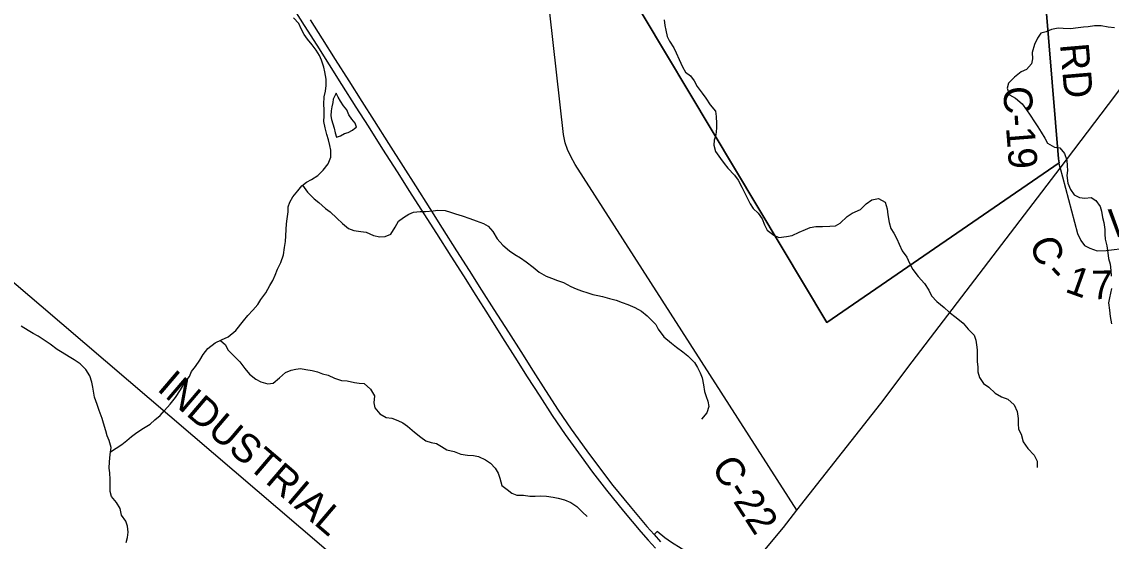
# Model space of a CAD drawing. Extents: x 114843 to 284848, y 317643 to 566895.
# Drawn here: x 133928 to 145352, y 460089 to 465534 of the extents above; entities that cross this region are included whole.
import ezdxf

# ---------------------------------------------------------------- set-up
doc = ezdxf.new("R2010")
doc.units = 0
for name, color, linetype in [('GM_X_County_Road', 7, 'Continuous'), ('GM_X_County_Road_Text', 7, 'Continuous'), ('GM_X_Interchange_Ramps', 7, 'Continuous'), ('GM_X_Minor_Lake', 7, 'Continuous'), ('GM_X_Minor_River', 7, 'Continuous'), ('GM_X_Township', 7, 'Continuous'), ('GM_X_US_Route', 7, 'Continuous')]:
    doc.layers.add(name, color=color, linetype=linetype)

msp = doc.modelspace()

# ---------------------------------------------------------------- linework, layer by layer
at = {"layer": 'GM_X_County_Road'}
for points in [[(144815, 463998), (144807, 464052), (144801, 464095), (144313, 469979), (144157, 472118)], [(145686, 452514), (145258, 452975), (145161, 453078), (145068, 453169), (144979, 453251), (144914, 453307), (144773, 453428), (144582, 453592), (143775, 454281), (143269, 454714), (142480, 455390), (141948, 455846), (141534, 456201), (140382, 457191), (139872, 457623), (139405, 458027), (139165, 458236), (137071, 460040), (134131, 462554), (129506, 466499), (128306, 467517), (126709, 468881)], [(142056, 460415), (139731, 464036), (139685, 464121), (139650, 464194), (139625, 464265), (139608, 464353), (139245, 467592)], [(144815, 463998), (144842, 463909), (144999, 463315), (145033, 463241), (145072, 463190), (145126, 463161), (145204, 463134), (145300, 463137), (145527, 463163), (150388, 463660), (150490, 463665), (150544, 463661), (150597, 463644), (150652, 463621), (150725, 463596), (150786, 463584), (150834, 463584), (150918, 463591), (153533, 463894)]]:
    msp.add_lwpolyline(points, dxfattribs=at)
at = {"layer": 'GM_X_Interchange_Ramps'}
msp.add_lwpolyline([(141525, 459742), (141492, 459765), (141384, 459811), (141254, 459855), (141143, 459891), (141026, 459929), (140936, 459967), (140844, 460014), (140741, 460075), (140671, 460125), (140591, 460189), (140558, 460159)], dxfattribs=at)
at = {"layer": 'GM_X_Minor_Lake'}
for points in [[(137223, 464784), (137193, 464721), (137189, 464689), (137179, 464641), (137171, 464599), (137168, 464549), (137176, 464509), (137188, 464463), (137202, 464419), (137215, 464371), (137227, 464325), (137271, 464337), (137311, 464362), (137351, 464374), (137397, 464398), (137421, 464417)], [(137421, 464417), (137439, 464430), (137423, 464470), (137390, 464514), (137358, 464560), (137336, 464610), (137303, 464652), (137271, 464700), (137247, 464744), (137223, 464784)]]:
    msp.add_lwpolyline(points, dxfattribs=at)
at = {"layer": 'GM_X_Minor_River'}
for points in [[(136091, 462230), (136173, 462298), (136251, 462399), (136297, 462455), (136349, 462510), (136402, 462570), (136434, 462622), (136486, 462693), (136528, 462769), (136559, 462821), (136583, 462877), (136609, 462940), (136643, 463010), (136672, 463092), (136682, 463168), (136692, 463229), (136695, 463289), (136701, 463355), (136705, 463417), (136712, 463467), (136720, 463543), (136722, 463593), (136739, 463644), (136769, 463700), (136821, 463762), (136863, 463814), (136915, 463851), (136965, 463879), (137031, 463921), (137088, 463980), (137142, 464044), (137168, 464116), (137167, 464187), (137159, 464237), (137143, 464297), (137125, 464353), (137110, 464423), (137094, 464487), (137097, 464549), (137097, 464609), (137095, 464669), (137100, 464747), (137112, 464805), (137120, 464865), (137120, 464933), (137107, 465009), (137095, 465059), (137070, 465131), (137050, 465181), (137016, 465237), (136973, 465293), (136925, 465353), (136889, 465402), (136858, 465460), (136834, 465514), (136776, 465576)], [(140663, 465553), (140670, 465495), (140680, 465445), (140694, 465381), (140719, 465329), (140767, 465259), (140789, 465209), (140822, 465137), (140856, 465061), (140888, 465005), (140941, 464966), (140979, 464914), (141010, 464854), (141064, 464784), (141100, 464732), (141145, 464664), (141201, 464595), (141209, 464542), (141214, 464468), (141214, 464418), (141206, 464350), (141187, 464292), (141185, 464240), (141201, 464174), (141256, 464100), (141294, 464048), (141333, 463998)], [(145385, 465469), (145319, 465479), (145248, 465492), (145178, 465490), (145110, 465480), (145060, 465476), (145006, 465471), (144924, 465461), (144848, 465464), (144794, 465468), (144726, 465454), (144670, 465429), (144614, 465413), (144580, 465363), (144546, 465297), (144523, 465210), (144527, 465144), (144517, 465092), (144465, 465034), (144409, 465010), (144337, 464953), (144276, 464891), (144262, 464837), (144284, 464767), (144347, 464733), (144419, 464675), (144465, 464610), (144502, 464556), (144548, 464486), (144583, 464432), (144619, 464378), (144657, 464314), (144684, 464260), (144758, 464221), (144812, 464211), (144861, 464153), (144887, 464083), (144889, 464025), (144894, 463975), (144888, 463921), (144896, 463843), (144925, 463775), (144963, 463721), (145021, 463691), (145075, 463685), (145140, 463690), (145192, 463660), (145236, 463598), (145249, 463548), (145259, 463482), (145273, 463430), (145284, 463358), (145284, 463306), (145288, 463256), (145305, 463186), (145317, 463110), (145325, 463054), (145340, 462992), (145348, 462928), (145352, 462866)], [(141333, 463998), (141401, 463927), (141439, 463875), (141478, 463801), (141508, 463745), (141533, 463689), (141567, 463627), (141599, 463577), (141648, 463527), (141690, 463468), (141716, 463404), (141745, 463350), (141815, 463296), (141867, 463274), (141947, 463283), (142006, 463295), (142080, 463327), (142145, 463358), (142195, 463376), (142254, 463388), (142324, 463389), (142402, 463391), (142460, 463395), (142510, 463422), (142582, 463494), (142634, 463529), (142724, 463565), (142781, 463624), (142841, 463668), (142913, 463680), (142980, 463643), (143002, 463573), (143010, 463511), (143025, 463428), (143041, 463366), (143074, 463317), (143104, 463259), (143128, 463201), (143159, 463131), (143207, 463065), (143235, 463003), (143272, 462937), (143326, 462865), (143393, 462791), (143439, 462720), (143468, 462662), (143522, 462600), (143601, 462538), (143653, 462490), (143727, 462433), (143798, 462375), (143852, 462313), (143915, 462249), (143933, 462197), (143939, 462147), (143948, 462095), (143946, 462031), (143946, 461969), (143955, 461915), (143955, 461863), (143969, 461805), (144014, 461741), (144070, 461705), (144134, 461639), (144203, 461601), (144269, 461576), (144333, 461520), (144364, 461448), (144376, 461376), (144377, 461320), (144379, 461264), (144407, 461212), (144430, 461132), (144478, 461060), (144545, 460992), (144577, 460928), (144575, 460860)], [(136872, 463821), (136923, 463747), (136992, 463679), (137044, 463641), (137111, 463577), (137161, 463542), (137233, 463476), (137290, 463420), (137352, 463368), (137408, 463347), (137483, 463337), (137539, 463327), (137617, 463292), (137683, 463280), (137737, 463282), (137797, 463309), (137843, 463379), (137879, 463443), (137931, 463482), (137985, 463516), (138035, 463538), (138105, 463545), (138161, 463545), (138241, 463553), (138291, 463560), (138367, 463554), (138425, 463538), (138477, 463521), (138546, 463499), (138626, 463473), (138692, 463446), (138769, 463420), (138819, 463390), (138867, 463334), (138912, 463259), (138972, 463191), (139043, 463131), (139099, 463093), (139159, 463060), (139216, 463016), (139290, 462962), (139354, 462910), (139425, 462867), (139481, 462847), (139545, 462821), (139607, 462799), (139686, 462760), (139742, 462734), (139798, 462714), (139865, 462693), (139917, 462675), (139967, 462663), (140017, 462653), (140091, 462632), (140162, 462614), (140224, 462592), (140284, 462569), (140356, 462537), (140425, 462499), (140487, 462452), (140576, 462360), (140602, 462310), (140660, 462230), (140741, 462166), (140795, 462123), (140860, 462073), (140912, 462033), (140981, 461961), (141015, 461911), (141041, 461853), (141064, 461803), (141076, 461729), (141086, 461659), (141105, 461607), (141121, 461555), (141133, 461501), (141112, 461435), (141056, 461368)], [(145355, 462739), (145343, 462689), (145333, 462639), (145324, 462587), (145334, 462511), (145340, 462445), (145355, 462367)], [(135021, 460075), (135035, 460127), (135043, 460185), (135037, 460247), (135019, 460299), (134975, 460363), (134959, 460431), (134921, 460496), (134867, 460556), (134853, 460610), (134854, 460736), (134850, 460804), (134844, 460856), (134846, 460920), (134856, 460996), (134864, 461072), (134844, 461145), (134822, 461195), (134809, 461247), (134785, 461325), (134771, 461375), (134739, 461459), (134717, 461523), (134689, 461599), (134673, 461703), (134663, 461756), (134641, 461822), (134598, 461890), (134540, 461948), (134478, 461990), (134424, 462020), (134352, 462068), (134300, 462100), (134224, 462153), (134152, 462203), (134098, 462239), (134046, 462267), (133994, 462297), (133922, 462343)], [(134859, 461027), (134978, 461102), (135028, 461144), (135078, 461188), (135133, 461230), (135203, 461272), (135273, 461316), (135323, 461362), (135379, 461406), (135425, 461458), (135483, 461526), (135539, 461596), (135593, 461676), (135636, 461752), (135686, 461814), (135708, 461868), (135750, 461920), (135794, 461988), (135828, 462046), (135878, 462110), (135954, 462168), (136022, 462200), (136091, 462230)], [(136010, 462194), (136064, 462146), (136088, 462096)], [(136088, 462096), (136167, 462018), (136213, 461968), (136268, 461898), (136314, 461840), (136383, 461788), (136433, 461761), (136507, 461739), (136563, 461747), (136631, 461800), (136693, 461858), (136751, 461880), (136801, 461893), (136851, 461899), (136905, 461889), (136973, 461878), (137027, 461864), (137082, 461844), (137140, 461830), (137208, 461797), (137282, 461775), (137340, 461769), (137415, 461754), (137465, 461746), (137519, 461742), (137585, 461681), (137628, 461613), (137620, 461540), (137629, 461486), (137681, 461423), (137749, 461387), (137807, 461379), (137872, 461355), (137924, 461328), (137974, 461294), (138047, 461232), (138111, 461180), (138163, 461141), (138220, 461125), (138278, 461113), (138328, 461083), (138386, 461048), (138463, 461028), (138531, 461002), (138603, 460989), (138665, 460987), (138717, 460975), (138790, 460942), (138844, 460908), (138892, 460856), (138923, 460802), (138941, 460748), (138961, 460674), (139016, 460630), (139066, 460594), (139118, 460570), (139188, 460571), (139257, 460561), (139311, 460562), (139363, 460566), (139431, 460562), (139501, 460551), (139551, 460541), (139618, 460521), (139686, 460493), (139748, 460452), (139807, 460394), (139857, 460346)]]:
    msp.add_lwpolyline(points, dxfattribs=at)
at = {"layer": 'GM_X_Township'}
for points in [[(144312, 469982), (144800, 464098), (144806, 464055), (142369, 462383), (139242, 467611)], [(139242, 467611), (142369, 462383), (144806, 464055), (144800, 464098), (144312, 469982)]]:
    msp.add_lwpolyline(points, dxfattribs=at)
at = {"layer": 'GM_X_US_Route'}
for points in [[(141719, 459999), (141915, 460233), (142056, 460415), (142314, 460742), (142935, 461533), (143266, 461968), (144815, 463998), (145325, 464668), (145897, 465429), (147027, 466941), (150809, 472065)], [(136739, 465731), (136890, 465495), (137020, 465288), (137152, 465083), (137282, 464876), (137432, 464640), (137561, 464438), (137712, 464200), (137864, 463960), (137994, 463756), (138145, 463519), (138275, 463314), (138427, 463075), (138558, 462869), (138688, 462665), (138817, 462461), (138969, 462222), (139098, 462018), (139229, 461813), (139359, 461610), (139491, 461406), (139627, 461206), (139792, 460978), (139912, 460814), (140061, 460623), (140239, 460404), (140421, 460187), (140497, 460101), (140574, 460016)], [(136952, 465553), (137077, 465356), (137214, 465140), (137357, 464914), (137494, 464698), (137623, 464495), (137774, 464258), (137926, 464017), (138056, 463814), (138206, 463576), (138337, 463372), (138488, 463134), (138620, 462926), (138750, 462722), (138879, 462518), (139031, 462279), (139160, 462076), (139291, 461870), (139421, 461667), (139553, 461463), (139689, 461264), (139854, 461035), (139974, 460872), (140127, 460673), (140306, 460453), (140483, 460244), (140558, 460159), (140626, 460083)]]:
    msp.add_lwpolyline(points, dxfattribs=at)

# ---------------------------------------------------------------- texts
at = {"layer": 'GM_X_County_Road_Text'}
for s, rotation, p in [('RD', 274.886, (144815, 465298)), ('C-19', 274.5221, (144215, 464847)), ('WELLS', 5.3466, (145341, 463268)), ('C', 290.949, (144490, 463219)), ('-', 312.8028, (144643, 462883)), ('1', 340.2171, (144856, 462707)), ('7', 0.6371, (145145, 462625)), ('INDUSTRIAL', 319.5489, (135335, 461676)), ('C-22', 302.9618, (141151, 460864))]:
    msp.add_text(s, height=300, rotation=rotation, dxfattribs=at).set_placement(p)

doc.saveas('drawing.dxf')
